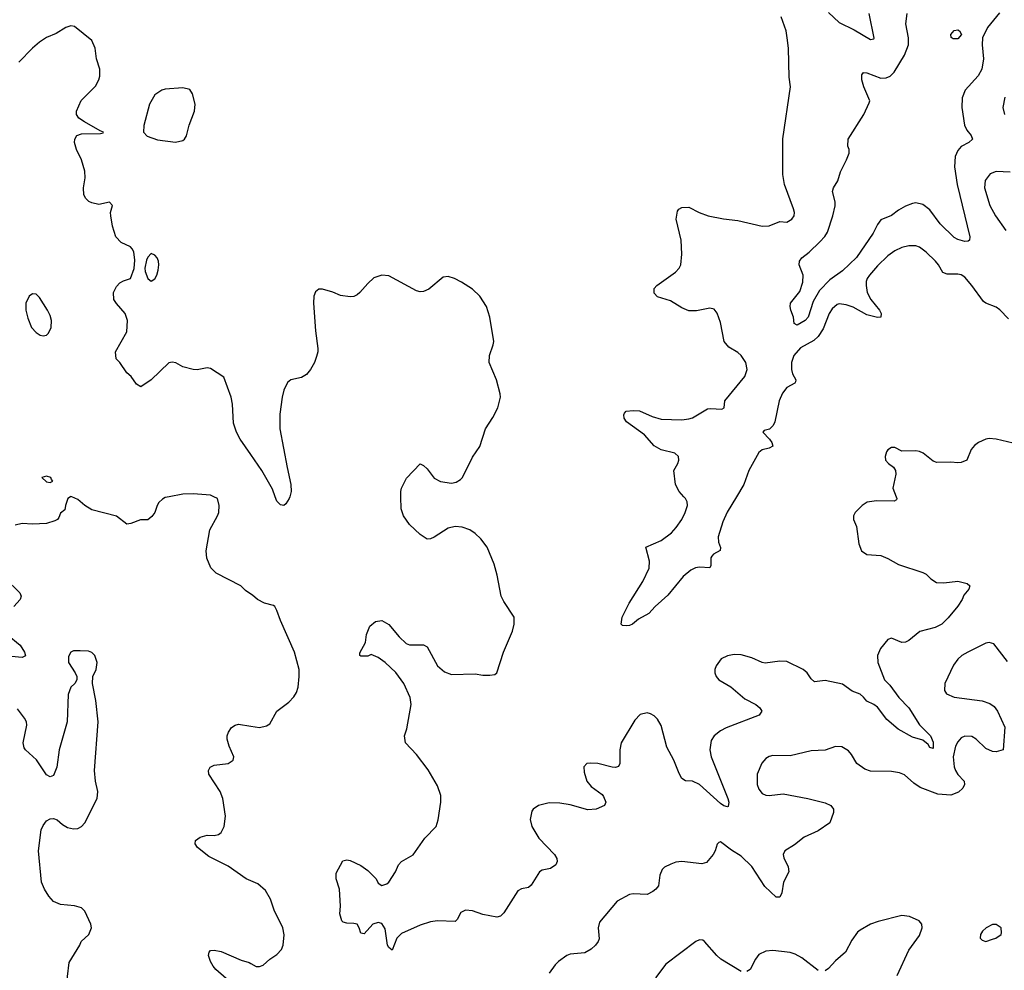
# Model space of a CAD drawing. Header units: inches. Extents: x 1550315 to 1685896, y 510706 to 640504.
# Tile 286 of 452: x 1618676 to 1624317, y 587286 to 592734. Entities that reach past the tile are written whole.
import ezdxf

# ---------------------------------------------------------------- set-up
doc = ezdxf.new("R2010")
doc.units = ezdxf.units.IN
doc.header["$MEASUREMENT"] = 0
for name, color, linetype in [('B6518', 7, 'Continuous'), ('B6519', 7, 'Continuous'), ('B6528', 7, 'Continuous'), ('B6529', 7, 'Continuous')]:
    doc.layers.add(name, color=color, linetype=linetype)

msp = doc.modelspace()

# ---------------------------------------------------------------- linework, layer by layer
at = {"layer": 'B6518', "color": 5}
for points, elevation in [([(1618967.1, 590000), (1618951.1, 589988.9), (1618938, 589950), (1618935.3, 589924.7), (1618910, 589906), (1618899.8, 589880.2), (1618892, 589870), (1618877.5, 589862.5), (1618830, 589845.6), (1618750, 589842.6), (1618690, 589846.3), (1618650, 589837)], 640), ([(1619532.6, 590000), (1619510, 589995.6), (1619493.4, 589986.6), (1619473.5, 589966.5), (1619463, 589950), (1619450, 589908.7), (1619434, 589886), (1619410, 589868), (1619368.4, 589868.4), (1619313.7, 589846.3), (1619290, 589842.7), (1619230, 589889.3), (1619090, 589925.2), (1619049.5, 589949.5), (1619010, 589984), (1618974.4, 590000)], 640), ([(1620000, 589442), (1619970, 589462), (1619942, 589490), (1619801.3, 589561.3), (1619771.6, 589591.6), (1619748.1, 589648.1), (1619744.2, 589690), (1619764.5, 589810), (1619810, 589891.3), (1619817, 589910), (1619819.3, 589950), (1619809.1, 589989.1), (1619787.7, 590000)], 640), ([(1618590, 589532.7), (1618676.4, 589450), (1618684.4, 589430), (1618678.4, 589410), (1618642, 589370)], 640), ([(1618603.5, 589210), (1618679.7, 589150), (1618703.8, 589110), (1618710, 589088), (1618690, 589079.3), (1618630, 589083.5)], 640), ([(1618941.2, 587170), (1618959, 587330), (1619021.2, 587430), (1619029.2, 587450), (1619072.3, 587490), (1619086.6, 587530), (1619084.5, 587550), (1619050, 587624), (1619030, 587643.7), (1618990, 587655.6), (1618910, 587662.4), (1618870, 587680.7), (1618842.9, 587710), (1618818.4, 587750), (1618801.6, 587790), (1618783.7, 587970), (1618799.5, 588090), (1618810, 588116), (1618830, 588142.8), (1618850, 588154), (1618870, 588156.3), (1618890, 588147.7), (1618921.2, 588121.2), (1618950, 588104.6), (1618984.2, 588095.8), (1619010, 588098.4), (1619029.3, 588110), (1619049.4, 588130), (1619119.6, 588270), (1619123.6, 588310), (1619109.6, 588370), (1619104.2, 588430), (1619125.6, 588710), (1619111.4, 588831.4), (1619092.3, 588930), (1619096, 588970), (1619115.1, 589010), (1619120.7, 589050), (1619107, 589090), (1619090, 589107), (1619070, 589114), (1619022.6, 589117.4), (1618983.8, 589116.2), (1618970, 589109), (1618955.9, 589084.1), (1618956.3, 589050), (1618994, 588990), (1619002.8, 588970), (1619002.8, 588950), (1618991.3, 588930), (1618970, 588908.7), (1618953.2, 588866.8), (1618947.1, 588710), (1618902.3, 588550), (1618888.2, 588450), (1618870, 588402), (1618850, 588394), (1618830, 588406), (1618771.9, 588491.9), (1618708.8, 588548.8), (1618701.3, 588561.3), (1618695.8, 588590), (1618717.4, 588690), (1618714.3, 588710), (1618704.5, 588730), (1618663.5, 588783.5)], 660), ([(1620000, 587798.5), (1619974, 587810), (1619870, 587882.4), (1619758.8, 587938.8), (1619694.5, 587990), (1619680.9, 588010), (1619682.7, 588030), (1619710, 588048), (1619750, 588059.3), (1619790, 588058), (1619815.3, 588064.7), (1619830, 588076), (1619846.6, 588110), (1619855.1, 588170), (1619839.6, 588270), (1619825.1, 588310), (1619759, 588410), (1619758, 588430), (1619768, 588450), (1619790, 588461), (1619870, 588470.6), (1619899, 588490), (1619902.7, 588510), (1619876.2, 588570), (1619865.6, 588610), (1619865.6, 588630), (1619872, 588650), (1619890, 588677.3), (1619910, 588690.5), (1619930, 588695.5), (1620000, 588684.9)], 640), ([(1619858.7, 587238.7), (1619799.5, 587290), (1619784.5, 587310), (1619770, 587335.3), (1619758, 587370), (1619761.2, 587390), (1619770, 587398.8), (1619790, 587400.7), (1619830, 587394), (1619944.5, 587344.5), (1619990, 587330.7), (1620000, 587324.8)], 640)]:
    msp.add_lwpolyline(points, dxfattribs=dict(at, elevation=elevation))
at = {"layer": 'B6519', "color": 5}
for points, elevation in [([(1620000, 590241.8), (1619939.8, 590330), (1619918.3, 590370), (1619901, 590421), (1619895.1, 590530), (1619888.5, 590570), (1619845.1, 590685.1), (1619770, 590734), (1619750, 590739), (1619692.7, 590727.3), (1619670, 590729.6), (1619610, 590745.1), (1619570, 590766.6), (1619550, 590772), (1619530, 590766.6), (1619430, 590669.6), (1619370, 590629.2), (1619344.8, 590644.8), (1619314, 590690), (1619289.5, 590709.5), (1619250, 590768.7), (1619228.7, 590790), (1619225.2, 590830), (1619290, 590946), (1619294, 591010), (1619279.5, 591050), (1619230, 591106.6), (1619215.6, 591130), (1619213.6, 591170), (1619230, 591204), (1619250, 591225.5), (1619270, 591237.1), (1619310, 591250.5), (1619332.5, 591307.5), (1619336.5, 591356.5), (1619330, 591404), (1619320.3, 591420.3), (1619310, 591431.5), (1619257.7, 591457.7), (1619227.6, 591490), (1619207.3, 591550), (1619198, 591610), (1619197.2, 591630), (1619208.7, 591670), (1619190, 591688.7), (1619130, 591674), (1619090, 591684), (1619072.9, 591692.9), (1619055.3, 591710), (1619044, 591730), (1619041.2, 591770), (1619052.1, 591827.9), (1619050, 591866), (1619029.5, 591930), (1619000.9, 591990), (1618989.6, 592030), (1618992.3, 592050), (1619002.7, 592070), (1619030, 592080.3), (1619138.6, 592081.4), (1619154.5, 592085.5), (1619156, 592090), (1619136.3, 592096.3), (1619048.1, 592148.1), (1619015.6, 592170), (1619001.6, 592190), (1619001.6, 592210), (1619028.3, 592271.7), (1619110, 592353), (1619129.7, 592390), (1619134.5, 592410), (1619134.5, 592450), (1619116.5, 592510), (1619108.8, 592570), (1619090, 592614.7), (1618990, 592695.8), (1618970, 592699.1), (1618940.7, 592690), (1618884.8, 592655.2), (1618830, 592631.3), (1618790, 592604.7), (1618750, 592571.3), (1618671.7, 592490)], 620), ([(1619787.7, 590000), (1619770, 590009), (1619670, 590016.2), (1619610, 590015.1), (1619532.6, 590000)], 640), ([(1618974.4, 590000), (1618970, 590002), (1618967.1, 590000)], 640)]:
    msp.add_lwpolyline(points, dxfattribs=dict(at, elevation=elevation))
for points, elevation in [([(1619610, 592344.5), (1619510, 592336), (1619490.5, 592329.5), (1619450, 592302.7), (1619420.4, 592250), (1619388.1, 592128.1), (1619384.9, 592090), (1619406.1, 592066.1), (1619465.5, 592045.5), (1619568.2, 592031.8), (1619610, 592041.6), (1619620.9, 592050), (1619631.2, 592068.8), (1619647.6, 592130), (1619677.4, 592210), (1619680.5, 592250), (1619667, 592310), (1619650, 592334.5)], 620), ([(1619430, 591393.6), (1619410, 591372.3), (1619403.2, 591356.8), (1619392.6, 591310), (1619394.7, 591290), (1619410, 591250.5), (1619420.9, 591240.9), (1619430, 591234.9), (1619450, 591248.2), (1619462, 591270), (1619470, 591298), (1619473.7, 591330), (1619471.1, 591350), (1619462.9, 591370), (1619450, 591384.5)], 620), ([(1618750, 591162), (1618730, 591149), (1618710.8, 591110), (1618710.8, 591070), (1618722.5, 591022.5), (1618744, 590970), (1618770, 590940.7), (1618793.6, 590926.4), (1618810, 590922.8), (1618830, 590926), (1618842, 590938), (1618856, 590970), (1618858, 591010), (1618850, 591038), (1618835.1, 591070), (1618790, 591141.2), (1618770, 591160.9)], 640), ([(1618830, 590117.2), (1618802, 590110), (1618830, 590084.7), (1618850, 590082), (1618866, 590090), (1618858, 590098), (1618855.3, 590110)], 640)]:
    msp.add_lwpolyline(points, close=True, dxfattribs=dict(at, elevation=elevation))
at = {"layer": 'B6528', "color": 5}
for points, elevation in [([(1620223.5, 590000), (1620220.7, 589990), (1620199.9, 589960.1), (1620190, 589949.2), (1620170, 589954), (1620150, 589974), (1620140.2, 590000)], 620), ([(1623697.1, 590000), (1623700.9, 589990), (1623698.4, 589981.6), (1623686, 589974), (1623583.6, 589976.4), (1623530.3, 589969.7), (1623502, 589950), (1623461.6, 589910), (1623452.7, 589890), (1623452.7, 589870), (1623469, 589829), (1623482.6, 589730), (1623498, 589690), (1623530, 589668.7), (1623610, 589662.8), (1623650, 589646.8), (1623710, 589610.8), (1623850, 589566), (1623870, 589556), (1623896, 589530), (1623928.9, 589508.9), (1623970, 589507), (1624050, 589515.3), (1624103, 589503), (1624118.8, 589490), (1624114, 589470), (1624084.6, 589435.4), (1624074.4, 589410), (1624050, 589372.7), (1623995.1, 589304.9), (1623959.1, 589270), (1623921, 589250), (1623833.3, 589226.7), (1623770, 589176.2), (1623750, 589167.3), (1623730, 589165.1), (1623670, 589189.3), (1623650, 589180.9), (1623608.2, 589130), (1623590.4, 589090), (1623592.2, 589050), (1623630.1, 588950.1), (1623660.3, 588920.3), (1623712.8, 588850), (1623769.4, 588790), (1623830, 588693.5), (1623893, 588630), (1623910, 588593), (1623910, 588557.2), (1623890, 588562), (1623879.8, 588579.8), (1623850, 588605.4), (1623790, 588622.3), (1623708.3, 588668.3), (1623643.8, 588723.8), (1623590, 588793), (1623570, 588809.1), (1623528.8, 588828.8), (1623510, 588852.1), (1623490, 588867.7), (1623445.4, 588885.4), (1623390, 588925.8), (1623290, 588947), (1623230, 588938.9), (1623210, 588956.3), (1623187.8, 588990), (1623163.9, 589010), (1623070, 589055.3), (1623030, 589058), (1622946.8, 589046.8), (1622928.9, 589048.9), (1622870, 589076.4), (1622810, 589093.7), (1622770, 589095.1), (1622730, 589088), (1622695.5, 589070), (1622666, 589030), (1622659.3, 589010), (1622659.3, 588990), (1622665.5, 588970), (1622682, 588950), (1622750, 588910.3), (1622830, 588841.3), (1622893, 588810), (1622915.5, 588790), (1622927.7, 588770), (1622911.7, 588748.3), (1622723.9, 588676.1), (1622690, 588658.9), (1622653.7, 588630), (1622637.5, 588602.5), (1622630.2, 588550), (1622638, 588510), (1622732.7, 588270), (1622738.6, 588250), (1622735.3, 588224.7), (1622730, 588222), (1622710, 588228), (1622690, 588242.4), (1622570, 588350.9), (1622530, 588369.7), (1622490, 588371.3), (1622470, 588384.2), (1622453.6, 588413.6), (1622423.9, 588490), (1622384.2, 588564.2), (1622350, 588689.5), (1622330, 588724.2), (1622310, 588744.2), (1622290, 588756.2), (1622270, 588760.7), (1622230, 588751.8), (1622200.5, 588719.5), (1622122.6, 588590), (1622113.4, 588550), (1622114.9, 588470), (1622105.8, 588454.2), (1622090, 588447.6), (1622070, 588449.6), (1621988, 588470), (1621946.4, 588473.6), (1621924.7, 588470), (1621908.5, 588451.5), (1621910, 588422), (1621924.9, 588370), (1621950, 588338.4), (1622012.4, 588292.4), (1622021.2, 588281.2), (1622034.4, 588250), (1622025.5, 588230), (1621978.8, 588210), (1621930, 588204.6), (1621830, 588234.7), (1621770, 588243.7), (1621710, 588244.8), (1621648.2, 588230), (1621617, 588210), (1621610, 588198), (1621601.1, 588150), (1621610.3, 588110), (1621650, 588043.8), (1621740.4, 587950), (1621752.8, 587927.2), (1621754.9, 587910), (1621748, 587890), (1621717.3, 587870), (1621670, 587859.7), (1621653.4, 587850), (1621606.9, 587773.1), (1621590, 587759.3), (1621550, 587752.3), (1621530, 587741.2), (1621450, 587614.5), (1621430, 587595.6), (1621409.7, 587589.7), (1621330, 587605.6), (1621270, 587626.9), (1621230, 587629.7), (1621203.7, 587616.3), (1621182.3, 587577.7), (1621170, 587565.6), (1621070, 587568.5), (1621030, 587563.4), (1620970, 587543.6), (1620863.2, 587496.8), (1620836.9, 587470), (1620810, 587402), (1620790, 587416), (1620783, 587430), (1620770, 587524), (1620750, 587553.3), (1620730, 587559.6), (1620698.8, 587550), (1620650, 587495.3), (1620630, 587498), (1620620.9, 587530), (1620609.4, 587549.4), (1620590, 587554.5), (1620550, 587555.6), (1620530, 587560.7), (1620520.7, 587570), (1620511, 587610), (1620513.4, 587653.4), (1620508.4, 587750), (1620489.5, 587810.5), (1620490, 587842), (1620526.8, 587913.2), (1620550, 587918.8), (1620570, 587915.5), (1620630, 587886), (1620670, 587857.1), (1620717.3, 587810), (1620730, 587786), (1620750, 587771), (1620778.6, 587781.4), (1620790, 587791.3), (1620829.3, 587850), (1620846.6, 587890), (1620862.7, 587910), (1620930, 587946.7), (1620997.6, 588042.4), (1621061.5, 588110), (1621072.8, 588147.2), (1621088, 588250), (1621088, 588288), (1621070, 588342.7), (1621015.2, 588435.2), (1620950, 588522.7), (1620886, 588590), (1620881.2, 588630), (1620893.2, 588670), (1620918.4, 588810), (1620913, 588850), (1620876.4, 588930), (1620830, 588991.6), (1620770, 589049.6), (1620730, 589079.3), (1620690, 589095.3), (1620670, 589085.2), (1620630, 589085.2), (1620624, 589090), (1620625.6, 589105.6), (1620656.2, 589163.8), (1620663.7, 589210), (1620682.7, 589257.3), (1620714.7, 589285.3), (1620750, 589290.3), (1620790, 589268.5), (1620850, 589197.1), (1620890, 589159.3), (1620910, 589150.5), (1620990, 589150.6), (1621010, 589138.8), (1621070, 589030.7), (1621110, 588995.5), (1621150, 588981.6), (1621285.8, 588985.8), (1621330, 588977.3), (1621370, 588978), (1621398, 588982), (1621408.7, 588991.3), (1621447.8, 589110), (1621499.7, 589230), (1621509.6, 589270), (1621509.4, 589310), (1621450, 589399), (1621435.1, 589430), (1621412, 589550), (1621394.1, 589614.1), (1621354, 589710), (1621318.2, 589758.2), (1621285.1, 589790), (1621255.1, 589810), (1621210, 589825.6), (1621170, 589828.7), (1621130, 589819.1), (1621050, 589768), (1621030, 589758.7), (1621010, 589757), (1620970, 589782.9), (1620910, 589840.7), (1620875.1, 589890), (1620861.6, 589930), (1620860.1, 590000)], 620), ([(1622781.7, 590000), (1622728.3, 589911.7), (1622704, 589856), (1622678, 589770), (1622679.1, 589739.1), (1622690.4, 589709.6), (1622688.3, 589691.7), (1622650, 589671.2), (1622640.6, 589659.4), (1622635.2, 589650), (1622634.7, 589605.3), (1622630, 589593.2), (1622570, 589597), (1622547.7, 589592.3), (1622520.6, 589579.4), (1622476.8, 589543.2), (1622390, 589436.3), (1622317.3, 589370), (1622280.7, 589330), (1622221.1, 589298.9), (1622186, 589270), (1622170, 589262), (1622150, 589259.5), (1622130, 589262.7), (1622122.7, 589270), (1622128, 589310), (1622168, 589390), (1622245, 589515), (1622283.1, 589590), (1622284.8, 589630), (1622263.7, 589710), (1622350.6, 589749.4), (1622410, 589792.9), (1622437.2, 589822.8), (1622469.8, 589870), (1622488.9, 589910), (1622500.9, 589950), (1622499.8, 589970), (1622489.8, 589989.8), (1622480.6, 590000)], 580), ([(1620000, 588684.9), (1620050, 588677.3), (1620090, 588687.3), (1620110, 588698.8), (1620150, 588771), (1620218.4, 588821.6), (1620247.2, 588852.8), (1620262, 588878), (1620271.9, 588908.1), (1620277.6, 588970), (1620276.2, 589010), (1620249.7, 589109.7), (1620169.4, 589290), (1620150, 589348.7), (1620137.2, 589370), (1620130, 589376), (1620078, 589390), (1620038, 589410), (1620010, 589435.3), (1620000, 589442)], 640), ([(1624335.9, 589055.9), (1624257.2, 589157.2), (1624230, 589165.4), (1624210, 589160.4), (1624107, 589110), (1624073.7, 589090), (1624051, 589069), (1624026.2, 589033.8), (1623975.3, 588930), (1623974, 588890), (1623986.4, 588870), (1624030, 588850.2), (1624190.3, 588830.3), (1624234.6, 588814.6), (1624258, 588798), (1624278, 588770), (1624318.8, 588678.8), (1624310.8, 588550), (1624270, 588537.2), (1624250, 588539), (1624210, 588557.2), (1624155.1, 588610), (1624130, 588625.6), (1624090, 588627.8), (1624070, 588617.6), (1624050, 588594.5), (1624037.4, 588570), (1624024.4, 588510), (1624030, 588452), (1624037.1, 588430), (1624050, 588407.3), (1624087.3, 588370), (1624087.7, 588350), (1624079.1, 588330), (1624053.8, 588306.2), (1624010, 588289.7), (1623936.1, 588296.1), (1623834, 588334), (1623798, 588358), (1623745.1, 588405.1), (1623717.2, 588417.2), (1623670, 588425.6), (1623550, 588427.8), (1623518.3, 588438.3), (1623472.7, 588470), (1623442, 588522), (1623423.9, 588543.9), (1623386.8, 588566.8), (1623350, 588569.3), (1623290, 588546.6), (1623210, 588543), (1623090, 588515.1), (1622990, 588516.2), (1622970, 588512), (1622950, 588499.3), (1622927, 588473), (1622901.6, 588410), (1622900.4, 588350), (1622910, 588324), (1622930, 588299.3), (1622950, 588288.8), (1622970, 588287.4), (1623050, 588298), (1623192, 588270), (1623290, 588246), (1623322, 588230), (1623338, 588210), (1623338, 588190), (1623318, 588130), (1623250, 588085.2), (1623170, 588049.3), (1623114.7, 588005.3), (1623059.1, 587970), (1623050.5, 587950), (1623053, 587930), (1623079.2, 587879.2), (1623081.5, 587850), (1623052.2, 587790), (1623041.5, 587730), (1623030, 587704.2), (1623010, 587703.9), (1622945.7, 587765.7), (1622870, 587879.8), (1622810, 587939.7), (1622753.7, 587973.7), (1622690, 588022), (1622681, 588019), (1622671.1, 588008.9), (1622660.5, 587970), (1622648.4, 587950), (1622610, 587902.9), (1622583.4, 587896.6), (1622470, 587909.7), (1622435.1, 587904.9), (1622405.5, 587894.5), (1622370, 587877.2), (1622356.3, 587863.7), (1622344, 587830), (1622334.8, 587770), (1622321, 587750), (1622303.4, 587736.6), (1622270, 587720.9), (1622190, 587723.6), (1622170, 587719.6), (1622098.7, 587681.3), (1621998.3, 587561.7), (1621990.4, 587530), (1621994.9, 587465.1), (1621990.7, 587450), (1621974.8, 587430), (1621950, 587407.3), (1621914, 587386), (1621830, 587377.4), (1621810, 587369.7), (1621763.2, 587336.8), (1621743.1, 587316.9), (1621708.7, 587270)], 640), ([(1620000, 587324.8), (1620030, 587307.3), (1620050, 587306.8), (1620070, 587314.8), (1620109.2, 587350), (1620150, 587376.3), (1620175.2, 587404.8), (1620185.6, 587430), (1620191.3, 587488.7), (1620182.6, 587530), (1620134, 587630), (1620113.2, 587693.2), (1620083.3, 587743.3), (1620040.6, 587780.6), (1620000, 587798.5)], 640), ([(1623703.3, 587256.7), (1623770, 587401), (1623830, 587484.7), (1623845.2, 587530), (1623844, 587550), (1623828.7, 587570), (1623774.2, 587594.2), (1623730, 587599.5), (1623594.4, 587565.6), (1623550, 587549.2), (1623490, 587516), (1623476.1, 587503.9), (1623442.3, 587457.7), (1623407.3, 587390), (1623350, 587339.3), (1623310, 587296), (1623290, 587282.7)], 660), ([(1622810, 587278), (1622692.7, 587350), (1622669.5, 587370), (1622599.5, 587450), (1622590, 587457.6), (1622570, 587460.5), (1622550, 587451.3), (1622378.3, 587321.7), (1622317.8, 587242.2)], 660), ([(1623250, 587285.2), (1623156.6, 587356.6), (1623117.7, 587377.7), (1623090, 587387), (1622990, 587399.3), (1622950, 587395.1), (1622910, 587376), (1622890.7, 587350), (1622861, 587290), (1622841.4, 587278.6)], 660)]:
    msp.add_lwpolyline(points, dxfattribs=dict(at, elevation=elevation))
at = {"layer": 'B6528', "color": 5, "elevation": 660}
msp.add_lwpolyline([(1624270, 587548.7), (1624250, 587548.7), (1624212, 587530), (1624191.3, 587510), (1624181, 587490), (1624178, 587470), (1624190, 587458), (1624210, 587451.3), (1624250, 587464), (1624268, 587470), (1624298, 587490), (1624300.4, 587499.6), (1624298, 587530)], close=True, dxfattribs=at)
at = {"layer": 'B6529', "color": 5}
for points, elevation in [([(1624290, 592774), (1624220.5, 592690), (1624191.5, 592630), (1624190.7, 592590), (1624198.2, 592510), (1624188.6, 592450), (1624166.7, 592413.3), (1624091.9, 592330), (1624074.4, 592285.6), (1624074, 592230), (1624088, 592130), (1624101.3, 592101.3), (1624127.4, 592070), (1624133.7, 592050), (1624114.4, 592030), (1624070, 592007.9), (1624050, 591984.8), (1624035.5, 591950), (1624032.1, 591890), (1624046.5, 591790), (1624118.7, 591490), (1624117.3, 591470), (1624110, 591464.5), (1624090, 591463.6), (1624050, 591473.7), (1624030, 591485.7), (1623950, 591564.4), (1623890, 591644), (1623850, 591674.3), (1623810, 591684), (1623790, 591681.1), (1623750, 591664.8), (1623710, 591643.1), (1623670, 591612.6), (1623610, 591587.8), (1623590, 591560.7), (1623566.3, 591510), (1623470, 591370.8), (1623390, 591295.4), (1623317.6, 591242.4), (1623257.3, 591182.7), (1623221.4, 591118.6), (1623192.7, 591030), (1623175.3, 591010), (1623130, 590984), (1623112.3, 590992.3), (1623109.7, 591030), (1623093, 591070), (1623089.8, 591090), (1623092.8, 591110), (1623144.4, 591175.6), (1623162.3, 591230), (1623164.8, 591270), (1623140.7, 591330), (1623142.9, 591350), (1623157, 591370), (1623198.3, 591401.7), (1623259.9, 591460.1), (1623288.3, 591491.7), (1623303.4, 591516.6), (1623334.2, 591610), (1623347.3, 591667.3), (1623347.3, 591690), (1623331.6, 591750), (1623338.4, 591770), (1623362.4, 591810), (1623377.4, 591862.6), (1623412.8, 591930), (1623427.8, 591970), (1623427.6, 591990), (1623419.6, 592010), (1623422.4, 592050), (1623512.7, 592190), (1623543.2, 592256.8), (1623546, 592270), (1623512.6, 592350), (1623501.3, 592390), (1623501.3, 592418.7), (1623510, 592432.4), (1623530, 592430.3), (1623610, 592399.8), (1623639.7, 592400.3), (1623663.5, 592410), (1623686, 592434), (1623745.7, 592530), (1623767.7, 592590), (1623768.2, 592630), (1623752.8, 592710), (1623760.7, 592770)], 560), ([(1623310, 592774.9), (1623370, 592718), (1623456.9, 592676.9), (1623550, 592620.7), (1623570, 592624.7), (1623571.5, 592628.5), (1623542.4, 592770)], 580), ([(1622480.6, 590000), (1622453.5, 590030), (1622432.1, 590070), (1622423, 590150), (1622447, 590190), (1622452, 590210), (1622449.4, 590230), (1622429.2, 590250), (1622350, 590268.6), (1622310, 590291.1), (1622254.6, 590354.6), (1622152.3, 590430), (1622139.3, 590450), (1622137.2, 590470), (1622140.9, 590479.1), (1622149.6, 590490.4), (1622190, 590494.9), (1622227, 590493), (1622300.3, 590460.3), (1622350, 590445), (1622470, 590441.6), (1622510, 590445.8), (1622530, 590452.9), (1622616.7, 590503.3), (1622633.4, 590506.6), (1622698.6, 590501.4), (1622711, 590509), (1622715.3, 590550), (1622830, 590689.1), (1622843.5, 590730), (1622836.2, 590770), (1622810, 590809.7), (1622790, 590827.1), (1622737.8, 590857.8), (1622711.1, 590890), (1622690, 590998), (1622672, 591052), (1622654.5, 591074.5), (1622630, 591081.2), (1622553.7, 591066.3), (1622510, 591066.3), (1622470, 591082), (1622403.5, 591123.5), (1622330, 591146.6), (1622310, 591166), (1622310, 591193), (1622327, 591210), (1622433.5, 591286.5), (1622454, 591310), (1622462.9, 591330), (1622469.6, 591390.4), (1622464.7, 591470), (1622436.9, 591590), (1622444.2, 591635.8), (1622451.7, 591648.3), (1622470, 591658), (1622510, 591659.3), (1622569.2, 591629.2), (1622621, 591610), (1622707.2, 591592.8), (1622790, 591583.1), (1622930, 591550.3), (1622970, 591553.1), (1623030, 591578.4), (1623070, 591574.4), (1623099.3, 591590), (1623113.6, 591610), (1623114.7, 591630), (1623109.7, 591650), (1623057.1, 591790), (1623047.3, 591847.3), (1623047.9, 592052.1), (1623091.5, 592350), (1623084.4, 592404.4), (1623079.6, 592570), (1623073.6, 592630), (1623067.3, 592670), (1623038, 592750)], 580), ([(1624320.2, 592290), (1624308.9, 592230), (1624318, 592190)], 580), ([(1624350, 591861), (1624270, 591864), (1624235.5, 591850), (1624207.5, 591812.5), (1624204, 591770), (1624233.1, 591670), (1624267, 591610), (1624325.7, 591525.7)], 580), ([(1624340.2, 591020.2), (1624290.8, 591070.8), (1624270, 591086.7), (1624210, 591108.5), (1624198.4, 591118.4), (1624130, 591211.4), (1624090, 591257.8), (1624070, 591271.5), (1624050, 591276.2), (1623990, 591276.1), (1623964.9, 591284.9), (1623939.7, 591330), (1623923, 591350), (1623870, 591401.3), (1623830, 591431.2), (1623810, 591437.4), (1623770, 591437.4), (1623730, 591428.2), (1623690, 591409.7), (1623650, 591381.1), (1623590, 591322.6), (1623544, 591270), (1623530.2, 591250), (1623526.1, 591233.9), (1623525, 591210), (1623531.7, 591170), (1623551.7, 591130), (1623601.2, 591070), (1623611.1, 591050), (1623610, 591029.6), (1623590, 591026.4), (1623530, 591042.9), (1623450, 591086.3), (1623410, 591100.7), (1623370, 591105.8), (1623358.9, 591101.1), (1623330, 591077.3), (1623312.9, 591050), (1623278.3, 590961.7), (1623250, 590918.5), (1623225.2, 590894.8), (1623150, 590854), (1623110, 590808.5), (1623098.3, 590770), (1623097.2, 590730), (1623104.2, 590704.2), (1623123.2, 590670), (1623120.6, 590659.4), (1623116.4, 590650), (1623070, 590626), (1623045.7, 590594.3), (1623027.5, 590550), (1623001.5, 590430), (1622992.6, 590407.4), (1622972, 590388), (1622941.2, 590378.8), (1622932.4, 590370), (1622971.4, 590330), (1622984.9, 590310), (1622990.3, 590290), (1622970, 590277.7), (1622930, 590269.7), (1622910, 590254), (1622854, 590150), (1622824.1, 590070), (1622781.7, 590000)], 580), ([(1620860.1, 590000), (1620859.5, 590030), (1620862.9, 590050), (1620892.9, 590107.1), (1620970, 590187.7), (1620990, 590179.3), (1621010, 590159.3), (1621050, 590105.7), (1621086.5, 590086.5), (1621150, 590077), (1621177.4, 590082.6), (1621202, 590098), (1621212.7, 590110), (1621270, 590226), (1621311.5, 590288.5), (1621343.7, 590390), (1621386.7, 590453.3), (1621415.6, 590510), (1621429.6, 590570), (1621428, 590590), (1621408, 590670), (1621365.6, 590770), (1621367.3, 590810), (1621389.4, 590870), (1621392, 590890), (1621369.7, 591030), (1621349.7, 591090), (1621311.3, 591150), (1621269.6, 591190), (1621207.3, 591230), (1621166.6, 591250), (1621130, 591261.7), (1621102, 591258), (1621020.7, 591190), (1620990, 591175.6), (1620970, 591173.6), (1620950, 591179.6), (1620790, 591265.2), (1620750, 591269), (1620705.8, 591254.2), (1620670, 591221.2), (1620625.5, 591170), (1620610, 591156.2), (1620590, 591147.6), (1620570, 591146), (1620513.6, 591153.6), (1620470, 591172.7), (1620411.1, 591188.9), (1620390, 591189), (1620370, 591175.3), (1620362, 591150), (1620359.3, 591110), (1620370.9, 590950.9), (1620384.7, 590850), (1620384.7, 590830), (1620376.9, 590803.1), (1620364.7, 590770), (1620342, 590730), (1620318.9, 590701.1), (1620290, 590683.6), (1620230, 590669.5), (1620210, 590655.1), (1620188.5, 590610), (1620179.5, 590570), (1620167.1, 590472.9), (1620166.4, 590390), (1620207.7, 590167.7), (1620230.3, 590070), (1620232.2, 590030), (1620223.5, 590000)], 620), ([(1624367, 590307), (1624269.7, 590329.7), (1624230, 590333.3), (1624210, 590329.6), (1624168.9, 590311.1), (1624146.3, 590293.7), (1624126.7, 590270), (1624102, 590210), (1624070, 590195.8), (1624050, 590194.3), (1624010, 590198.9), (1623930, 590196.3), (1623910, 590202.9), (1623852, 590250), (1623830, 590259.7), (1623810, 590263.5), (1623730, 590260.9), (1623690, 590281.2), (1623670, 590281.2), (1623650, 590269), (1623642, 590258), (1623633.4, 590230), (1623636.3, 590210), (1623654, 590190), (1623682, 590170), (1623694, 590150), (1623694.9, 590130), (1623677.8, 590050), (1623697.1, 590000)], 620), ([(1620140.2, 590000), (1620123.7, 590043.7), (1620062.7, 590150), (1620000, 590241.8)], 620)]:
    msp.add_lwpolyline(points, dxfattribs=dict(at, elevation=elevation))
at = {"layer": 'B6529', "color": 5, "elevation": 540}
msp.add_lwpolyline([(1624023.7, 592623.7), (1624012.5, 592632.5), (1624009.6, 592649.6), (1624030, 592672.4), (1624050, 592676.4), (1624060.7, 592670), (1624071.4, 592650), (1624050, 592623.7)], close=True, dxfattribs=at)

doc.saveas('drawing.dxf')
